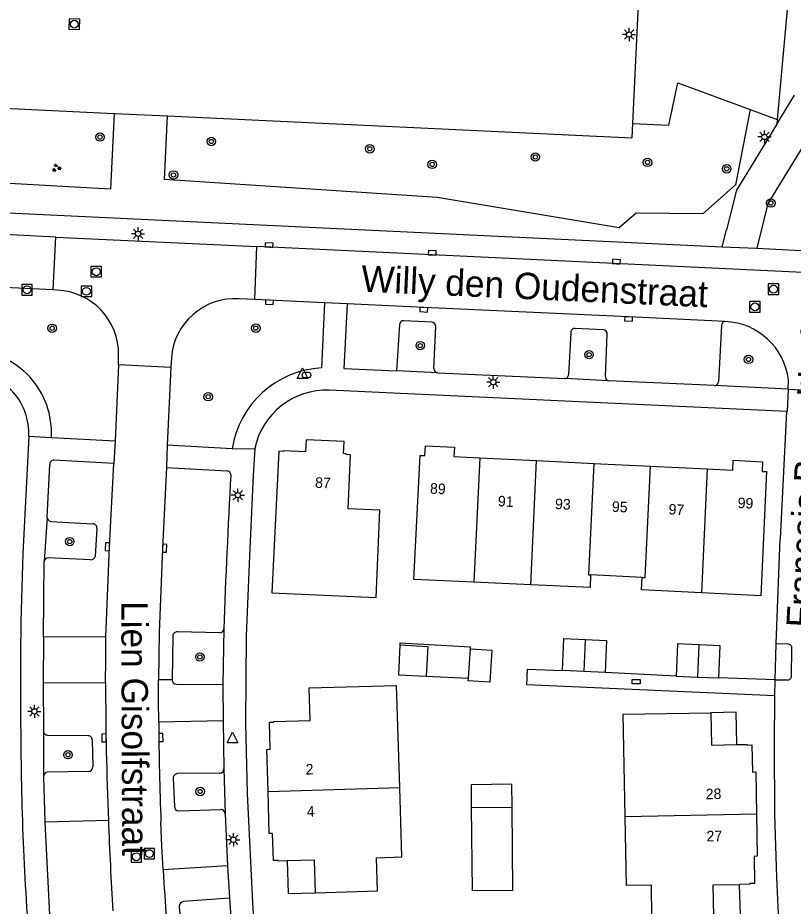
# Model space of a CAD drawing. Extents: x 132994 to 136000, y 393499 to 395512.
# Drawn here: x 133115.7 to 133189.3, y 394512.1 to 394596.3 of the extents above; entities that cross this region are included whole.
import ezdxf

# ---------------------------------------------------------------- set-up
doc = ezdxf.new("R2010")
doc.units = 0
for name, color, linetype in [('gg-afsc-hekwerk', 7, 'Continuous'), ('gg-anno-huisnummerreeks BGT', 7, 'Continuous'), ('gg-anno-openbare ruimte label', 7, 'Continuous'), ('gg-bbg-bijgebouw', 7, 'Continuous'), ('gg-bbg-gedigitaliseerde bijgebouw', 7, 'Continuous'), ('gg-bbg-hoofdgebouw', 7, 'Continuous'), ('gg-bbg-luifel en loopbrug', 7, 'Continuous'), ('gg-bbg-tussenscheiding', 7, 'Continuous'), ('gg-knt-verharding', 7, 'Continuous'), ('gg-knt-verharding nz', 7, 'Continuous'), ('gt-grn-groengrens', 7, 'Continuous'), ('gt-grn-weggrens', 7, 'Continuous'), ('gt-symb-boom', 7, 'Continuous'), ('gt-symb-brandkraan', 7, 'Continuous'), ('gt-symb-groenvak', 7, 'Continuous'), ('gt-symb-kolk', 7, 'Continuous'), ('gt-symb-kolk center center', 7, 'Continuous'), ('gt-symb-lichtmast', 7, 'Continuous'), ('gt-symb-rioolschacht', 7, 'Continuous'), ('gt-symb-waterafsluiter', 7, 'Continuous')]:
    doc.layers.add(name, color=color, linetype=linetype)

# ---------------------------------------------------------------- blocks, each defined once
blk = doc.blocks.new('gt0-BOOM')
at = {"layer": 'gt-symb-boom'}
for radius in [0.4, 0.2]:
    blk.add_circle((0, 0), radius, dxfattribs=at)
blk = doc.blocks.new('gt0-KOLK')
at = {"layer": 'gt-symb-kolk'}
blk.add_lwpolyline([(0, 0), (0.375, 0), (0.375, 0.4), (-0.375, 0.4), (-0.375, 0), (0, 0)], dxfattribs=at)
blk = doc.blocks.new('gt0-LMAST')
at = {"layer": 'gt-symb-lichtmast'}
for p, q in [((-0.182, 0.173), (-0.447, 0.438)), ((-0.005, 0.246), (-0.005, 0.621)), ((0.172, 0.173), (0.437, 0.438)), ((-0.255, -0.004), (-0.63, -0.004)), ((-0.182, -0.181), (-0.447, -0.446)), ((-0.005, -0.254), (-0.005, -0.629)), ((0.437, -0.446), (0.172, -0.181)), ((0.245, -0.004), (0.62, -0.004))]:
    blk.add_line(p, q, dxfattribs=at)
blk.add_circle((-0.005, -0.004), 0.25, dxfattribs=at)
blk = doc.blocks.new('gt0-BR')
at = {"layer": 'gt-symb-brandkraan'}
for centre, radius, start, end in [((-0.244, 0), 0.206, 107.56694, 252.43307), ((0.599, -2.664), 3, 106.89205, 107.56694), ((0, -0.691), 0.938, 73.10799, 106.89205), ((-0.599, -2.664), 3, 72.43309, 73.10799), ((0.244, 0), 0.206, 287.56695, 72.43309), ((0.599, 2.664), 3, 252.43307, 253.10797), ((0, 0.691), 0.938, 253.10797, 286.89206), ((-0.599, 2.664), 3, 286.89206, 287.56695)]:
    blk.add_arc(centre, radius, start, end, dxfattribs=at)
blk = doc.blocks.new('gt0-WAFSL')
at = {"layer": 'gt-symb-waterafsluiter'}
for p, q in [((-0.5, -0.333), (0, 0.667)), ((0, 0.667), (0.5, -0.333)), ((0.5, -0.333), (-0.5, -0.333))]:
    blk.add_line(p, q, dxfattribs=at)
blk = doc.blocks.new('gt0-RS')
at = {"layer": 'gt-symb-rioolschacht'}
blk.add_lwpolyline([(-0.5, -0.5), (0.5, -0.5), (0.5, 0.5), (-0.5, 0.5)], close=True, dxfattribs=at)
blk.add_circle((0, 0), 0.375, dxfattribs=at)
blk = doc.blocks.new('gt0-GRVAK')
at = {"layer": 'gt-symb-groenvak'}
for p, q in [((-0.11, 0.189), (-0.228, 0.24)), ((-0.182, 0.153), (0.088, 0.153)), ((-0.091, 0.211), (-0.156, 0.322)), ((-0.047, 0.214), (-0.047, 0.393)), ((-0.004, 0.211), (0.061, 0.322)), ((0.015, 0.189), (0.133, 0.24)), ((0.262, -0.052), (0.197, 0.059)), ((0.305, -0.049), (0.305, 0.13)), ((0.349, -0.052), (0.414, 0.059)), ((-0.245, -0.228), (-0.363, -0.177)), ((-0.318, -0.264), (-0.047, -0.264)), ((-0.226, -0.206), (-0.291, -0.095)), ((-0.183, -0.203), (-0.183, -0.024)), ((-0.139, -0.206), (-0.074, -0.095)), ((-0.12, -0.228), (-0.002, -0.177)), ((0.243, -0.074), (0.125, -0.023)), ((0.17, -0.11), (0.441, -0.11)), ((0.368, -0.074), (0.486, -0.023))]:
    blk.add_line(p, q, dxfattribs=at)
blk = doc.blocks.new('gt0-KOLKCC')
at = {"layer": 'gt-symb-kolk center center'}
blk.add_lwpolyline([(-0.375, 0.2), (0.375, 0.2), (0.375, -0.2), (-0.375, -0.2)], close=True, dxfattribs=at)

msp = doc.modelspace()

# ---------------------------------------------------------------- linework, layer by layer
at = {"layer": 'gg-afsc-hekwerk'}
for p, q in [((133176.365, 394634.663), (133174.034, 394586.271)), ((133043.422, 394591.089), (133124.891, 394587.234)), ((133124.891, 394587.234), (133129.933, 394586.995)), ((133129.933, 394586.995), (133173.968, 394584.911)), ((133174.034, 394586.271), (133173.968, 394584.911)), ((133187.541, 394533.512), (133187.659, 394536.932)), ((133178.161, 394533.878), (133171.425, 394534.21)), ((133187.541, 394533.512), (133182.212, 394533.705))]:
    msp.add_line(p, q, dxfattribs=at)
for points in [[(133187.659, 394536.932), (133187.775, 394540.284), (133188.028, 394546.9)], [(133187.507, 394532.004), (133164.012, 394533.061), (133164.079, 394534.545), (133167.38, 394534.395)]]:
    msp.add_lwpolyline(points, dxfattribs=at)
at = {"layer": 'gg-bbg-bijgebouw'}
for p, q in [((133158.478, 394533.692), (133158.654, 394536.453)), ((133169.403, 394534.303), (133167.38, 394534.395)), ((133171.425, 394534.21), (133169.403, 394534.303)), ((133178.161, 394533.878), (133180.187, 394533.792)), ((133180.187, 394533.792), (133182.212, 394533.705))]:
    msp.add_line(p, q, dxfattribs=at)
for points in [[(133167.38, 394534.395), (133167.515, 394537.436), (133169.54, 394537.344)], [(133169.54, 394537.344), (133171.564, 394537.251), (133171.425, 394534.21)], [(133151.966, 394536.837), (133151.834, 394534.001), (133154.478, 394533.878)], [(133151.966, 394536.837), (133154.609, 394536.696), (133154.478, 394533.878)], [(133180.31, 394536.843), (133178.291, 394536.929), (133178.161, 394533.878)], [(133182.212, 394533.705), (133182.33, 394536.756), (133180.31, 394536.843)], [(133158.654, 394536.453), (133160.685, 394536.33), (133160.501, 394533.296)], [(133160.501, 394533.296), (133158.461, 394533.42), (133158.478, 394533.692)]]:
    msp.add_lwpolyline(points, dxfattribs=at)
at = {"layer": 'gg-bbg-gedigitaliseerde bijgebouw'}
msp.add_line((133158.777, 394521.408), (133162.576, 394521.445), dxfattribs=at)
msp.add_lwpolyline([(133158.777, 394521.408), (133158.755, 394523.615), (133162.554, 394523.652), (133162.576, 394521.445)], dxfattribs=at)
at = {"layer": 'gg-bbg-hoofdgebouw'}
for p, q in [((133159.542, 394554.571), (133164.936, 394554.312)), ((133164.936, 394554.312), (133170.369, 394554.051)), ((133170.369, 394554.051), (133175.723, 394553.793)), ((133175.723, 394553.793), (133181.117, 394553.534)), ((133174.934, 394543.241), (133170.06, 394543.473)), ((133158.984, 394542.776), (133153.312, 394543.037)), ((133164.378, 394542.529), (133158.984, 394542.776)), ((133151.958, 394523.306), (133151.667, 394532.996)), ((133173.109, 394530.262), (133181.457, 394530.409)), ((133173.109, 394530.262), (133173.306, 394520.541)), ((133173.306, 394520.541), (133173.438, 394514.012))]:
    msp.add_line(p, q, dxfattribs=at)
for points in [[(133147.293, 394554.875), (133146.871, 394554.898), (133146.871, 394554.951), (133146.634, 394554.97), (133146.694, 394556.125), (133143.094, 394556.288), (133143.03, 394555.152), (133140.918, 394555.24), (133140.903, 394555.182), (133140.484, 394555.201), (133139.844, 394541.782)], [(133153.312, 394543.037), (133153.905, 394554.804), (133154.347, 394554.782), (133154.4, 394555.703), (133157.153, 394555.587), (133157.103, 394554.688), (133159.542, 394554.571)], [(133139.844, 394541.782), (133149.71, 394541.317), (133150.087, 394549.614), (133147.06, 394549.752), (133147.293, 394554.875)], [(133181.117, 394553.534), (133183.539, 394553.418), (133183.584, 394554.342), (133186.355, 394554.208), (133186.306, 394553.289), (133186.737, 394553.275), (133186.181, 394541.499), (133180.56, 394541.775)], [(133170.06, 394543.473), (133170.005, 394542.27), (133164.378, 394542.529)], [(133180.56, 394541.775), (133174.876, 394542.054), (133174.934, 394543.241)], [(133139.484, 394522.943), (133139.372, 394526.933), (133139.675, 394526.941), (133139.6, 394529.503), (133140.03, 394529.516), (133140.028, 394529.576), (133143.47, 394529.676), (133143.38, 394532.755), (133151.667, 394532.996)], [(133181.457, 394530.409), (133181.522, 394527.346), (133183.909, 394527.386)], [(133183.909, 394527.386), (133184.909, 394527.403), (133184.91, 394527.345), (133185.335, 394527.35), (133185.395, 394524.785), (133185.705, 394524.792), (133185.782, 394520.794)], [(133143.961, 394513.337), (133149.857, 394513.533), (133149.77, 394516.661), (133152.155, 394516.741), (133151.958, 394523.306)], [(133141.29, 394516.368), (133140.42, 394516.345), (133140.419, 394516.399), (133139.991, 394516.391), (133139.902, 394518.95), (133139.596, 394518.95), (133139.484, 394522.943)], [(133185.782, 394520.794), (133185.859, 394516.795), (133185.55, 394516.787), (133185.584, 394514.21), (133185.167, 394514.201), (133185.165, 394514.14), (133184.165, 394514.121)], [(133143.961, 394513.337), (133143.865, 394516.437), (133141.29, 394516.368)], [(133175.87, 394510.946), (133175.825, 394514.06), (133173.438, 394514.012)], [(133181.749, 394511.098), (133181.684, 394514.075), (133184.165, 394514.121)]]:
    msp.add_lwpolyline(points, dxfattribs=at)
at = {"layer": 'gg-bbg-luifel en loopbrug'}
for p, q in [((133154.478, 394533.878), (133158.478, 394533.692)), ((133158.854, 394513.528), (133158.777, 394521.408)), ((133184.279, 394511.204), (133184.165, 394514.121))]:
    msp.add_line(p, q, dxfattribs=at)
for points in [[(133158.654, 394536.453), (133158.665, 394536.628), (133151.974, 394537.016), (133151.966, 394536.837)], [(133183.909, 394527.386), (133183.858, 394530.449), (133181.457, 394530.409)], [(133162.576, 394521.445), (133162.652, 394513.566), (133158.854, 394513.528)], [(133141.29, 394516.368), (133141.393, 394513.252), (133143.961, 394513.337)]]:
    msp.add_lwpolyline(points, dxfattribs=at)
at = {"layer": 'gg-bbg-tussenscheiding'}
for p, q in [((133159.542, 394554.571), (133158.984, 394542.776)), ((133164.378, 394542.529), (133164.936, 394554.312)), ((133181.117, 394553.534), (133180.56, 394541.775)), ((133169.54, 394537.344), (133169.403, 394534.303)), ((133180.31, 394536.843), (133180.187, 394533.792)), ((133139.484, 394522.943), (133151.958, 394523.306)), ((133185.782, 394520.794), (133173.306, 394520.541))]:
    msp.add_line(p, q, dxfattribs=at)
for points in [[(133170.369, 394554.051), (133169.849, 394543.483), (133170.06, 394543.473)], [(133174.934, 394543.241), (133175.223, 394543.227), (133175.723, 394553.793)]]:
    msp.add_lwpolyline(points, dxfattribs=at)
at = {"layer": 'gg-knt-verharding'}
for p, q in [((133187.711, 394586.227), (133189.386, 394588.977)), ((133187.75, 394586.66), (133187.711, 394586.227)), ((133182.516, 394574.595), (133182.927, 394576.194)), ((133119.093, 394570.489), (133119.344, 394575.497)), ((133119.344, 394575.497), (133138.409, 394574.612)), ((133138.236, 394569.592), (133138.409, 394574.612)), ((133185.809, 394574.439), (133241.028, 394571.823)), ((133119.093, 394570.489), (133109.377, 394570.984)), ((133119.469, 394570.473), (133119.093, 394570.489)), ((133138.236, 394569.592), (133136.707, 394569.65)), ((133144.838, 394569.273), (133138.236, 394569.592)), ((133144.838, 394569.273), (133144.53, 394563.108)), ((133146.983, 394569.177), (133144.838, 394569.273)), ((133151.933, 394567.196), (133151.665, 394562.829)), ((133154.989, 394567.449), (133152.363, 394567.574)), ((133155.192, 394563.032), (133155.372, 394567.023)), ((133171.232, 394566.723), (133168.598, 394566.853)), ((133182.471, 394567.109), (133182.194, 394561.795)), ((133168.176, 394566.454), (133167.956, 394562.454)), ((133171.461, 394562.28), (133171.638, 394566.274)), ((133125.29, 394563.39), (133125.31, 394564.301)), ((133130.319, 394564.055), (133130.263, 394563.135)), ((133125.29, 394563.39), (133124.981, 394556.182)), ((133130.263, 394563.135), (133125.29, 394563.39)), ((133130.263, 394563.135), (133129.92, 394555.772)), ((133155.576, 394562.637), (133151.665, 394562.829)), ((133155.576, 394562.637), (133167.603, 394562.086)), ((133171.761, 394561.879), (133167.603, 394562.086)), ((133181.791, 394561.418), (133171.761, 394561.879)), ((133188.796, 394561.073), (133188.815, 394561.968)), ((133188.616, 394558.969), (133145.276, 394560.979)), ((133188.796, 394561.073), (133181.791, 394561.418)), ((133188.616, 394558.969), (133188.028, 394546.9)), ((133116.78, 394556.629), (133116.233, 394545.495)), ((133118.936, 394556.495), (133124.981, 394556.182)), ((133124.981, 394556.182), (133124.863, 394554.046)), ((133129.92, 394555.772), (133129.841, 394553.645)), ((133136.08, 394555.438), (133129.92, 394555.772)), ((133124.863, 394554.046), (133119.181, 394554.357)), ((133118.519, 394548.958), (133118.775, 394553.917)), ((133129.841, 394553.645), (133135.574, 394553.33)), ((133118.519, 394548.958), (133118.254, 394544.744)), ((133118.879, 394548.547), (133122.873, 394548.32)), ((133123.252, 394547.88), (133123.1, 394545.261)), ((133122.637, 394544.904), (133118.642, 394545.094)), ((133118.179, 394537.61), (133118.254, 394544.744)), ((133135.284, 394538.346), (133135.189, 394533.094)), ((133118.179, 394537.61), (133118.163, 394533.227)), ((133130.445, 394537.691), (133130.372, 394533.53)), ((133134.889, 394537.967), (133130.887, 394538.077)), ((133188.748, 394536.912), (133187.659, 394536.932)), ((133189.108, 394533.911), (133189.144, 394536.475)), ((133118.163, 394533.227), (133118.173, 394528.664)), ((133187.507, 394532.004), (133187.541, 394533.512)), ((133187.541, 394533.512), (133188.681, 394533.511)), ((133130.79, 394533.103), (133135.189, 394533.094)), ((133135.189, 394533.094), (133135.209, 394529.652)), ((133135.209, 394529.652), (133135.295, 394525.079)), ((133118.173, 394528.664), (133118.201, 394524.375)), ((133118.56, 394528.291), (133122.371, 394528.236)), ((133122.801, 394527.826), (133122.858, 394525.267)), ((133122.44, 394524.833), (133118.563, 394524.777)), ((133135.295, 394525.079), (133135.424, 394520.835)), ((133118.201, 394524.375), (133118.321, 394520.042)), ((133130.491, 394524.195), (133130.592, 394521.505)), ((133134.908, 394524.673), (133130.888, 394524.631)), ((133131, 394521.096), (133135.008, 394521.228)), ((133135.424, 394520.835), (133135.63, 394515.876)), ((133118.321, 394520.042), (133118.745, 394511.236)), ((133135.63, 394515.876), (133135.824, 394512.835)), ((133131.062, 394512.071), (133131.228, 394509.927)), ((133135.824, 394512.835), (133131.456, 394512.505)), ((133135.824, 394512.835), (133136.016, 394509.777))]:
    msp.add_line(p, q, dxfattribs=at)
for points in [[(133191.347, 394600.245), (133187.832, 394600.493), (133187.723, 394598.956), (133188.838, 394598.857), (133187.75, 394586.66)], [(133187.711, 394586.227), (133183.896, 394579.963), (133182.927, 394576.194)], [(133257.78, 394579.728), (133191.184, 394585.739), (133186.845, 394578.679), (133185.809, 394574.439)], [(133000.84, 394582.282), (133008.833, 394582.314), (133014.845, 394582.146), (133022.858, 394581.865), (133098.874, 394578.557), (133182.516, 394574.595)], [(133119.344, 394575.497), (133115.103, 394575.72), (133097.644, 394576.559), (133081.165, 394577.337), (133062.671, 394578.155), (133052.445, 394578.565)], [(133240.928, 394569.711), (133215.378, 394570.947), (133155.03, 394573.81), (133138.409, 394574.612)], [(133146.983, 394569.177), (133146.671, 394563.033), (133151.665, 394562.829)], [(133188.796, 394561.073), (133188.699, 394558.965), (133188.616, 394558.969)], [(133138.227, 394555.447), (133138.058, 394552.894), (133137.71, 394545.293), (133137.386, 394537.696), (133137.324, 394529.418), (133137.482, 394522.735), (133138.027, 394511.742), (133139.043, 394500.524), (133141.668, 394478.791), (133143.597, 394462.511)], [(133192.481, 394466.273), (133190.949, 394476.629), (133189.424, 394489.546), (133188.89, 394495.392), (133188.416, 394501.999), (133187.992, 394508.518), (133187.723, 394514.778), (133187.523, 394520.782), (133187.482, 394527.366), (133187.507, 394532.004)]]:
    msp.add_lwpolyline(points, dxfattribs=at)
for centre, radius, start, end in [((133119.23, 394564.397), 6.081, 359.10001, 87.74339), ((133136.333, 394563.632), 6.029, 86.44663, 175.98108), ((133152.343, 394567.163), 0.411, 87.19605, 175.43941), ((133154.948, 394567.027), 0.424, 359.41983, 84.49512), ((133168.57, 394566.46), 0.394, 85.89935, 180.89125), ((133182.838, 394567.134), 0.368, 91.84531, 183.97119), ((133182.568, 394561.216), 6.292, 6.86901, 87.65343), ((133171.204, 394566.29), 0.434, 357.94413, 86.29763), ((133111.079, 394556.926), 7.869, 356.86028, 88.20813), ((133111.097, 394556.965), 5.693, 356.61691, 89.03435), ((133145.033, 394554.064), 9.058, 93.18434, 171.27523), ((133155.614, 394563.058), 0.422, 183.49033, 264.89166), ((133167.607, 394562.435), 0.349, 269.2627, 3.12097), ((133171.819, 394562.235), 0.361, 172.82803, 260.77447), ((133181.786, 394561.827), 0.409, 270.7124, 355.46929), ((133144.997, 394554.078), 6.907, 87.68507, 168.56402), ((133119.188, 394553.943), 0.414, 90.98954, 183.61332), ((133135.572, 394552.962), 0.368, 356.98246, 89.66608), ((133864.522, 394512.937), 729.681, 176.857057, 178.004411), ((133118.922, 394548.948), 0.403, 178.57165, 263.85939), ((133122.844, 394547.912), 0.409, 355.56835, 85.91247), ((133427.645, 394533.324), 311.65, 177.76185, 180.91507), ((133118.633, 394544.714), 0.38, 88.61807, 175.48676), ((133122.674, 394545.335), 0.433, 265.13253, 350.13611), ((133134.855, 394538.398), 0.432, 274.53819, 353.09333), ((133130.855, 394537.667), 0.411, 85.59461, 176.66702), ((133188.748, 394536.514), 0.398, 354.41504, 89.94935), ((133130.801, 394533.531), 0.429, 180.19562, 268.58393), ((133188.726, 394533.89), 0.382, 263.17647, 3.08366), ((133375.065, 394528.858), 259.031, 180.11292, 184.94594), ((133118.549, 394528.667), 0.376, 180.38777, 271.72289), ((133122.386, 394527.821), 0.415, 0.64314, 92.08471), ((133118.611, 394524.37), 0.41, 96.68147, 179.31262), ((133122.403, 394525.287), 0.455, 274.65981, 357.49189), ((133134.868, 394525.098), 0.427, 275.33329, 357.41176), ((133130.9, 394524.221), 0.41, 91.69931, 183.66181), ((133131.009, 394521.513), 0.417, 181.0614, 268.79834), ((133134.958, 394520.758), 0.472, 9.35643, 83.90054), ((133131.5, 394512.069), 0.438, 95.77617, 179.75535)]:
    msp.add_arc(centre, radius, start, end, dxfattribs=at)
at = {"layer": 'gg-knt-verharding nz'}
for p, q in [((133124.105, 394537.569), (133118.179, 394537.61)), ((133118.163, 394533.227), (133124.074, 394533.284)), ((133130.372, 394533.53), (133129.097, 394533.54)), ((133135.209, 394529.652), (133129.108, 394529.505)), ((133124.342, 394520.203), (133118.321, 394520.042)), ((133135.63, 394515.876), (133129.534, 394515.506))]:
    msp.add_line(p, q, dxfattribs=at)
for points in [[(133182.826, 394567.502), (133173.66, 394567.938), (133154.246, 394568.816), (133146.983, 394569.177)], [(133124.105, 394537.569), (133124.455, 394546.135), (133124.863, 394554.046)], [(133129.841, 394553.645), (133129.476, 394546.013), (133129.141, 394538.018), (133129.112, 394535.779), (133129.097, 394533.54)], [(133124.074, 394533.284), (133124.083, 394535.427), (133124.105, 394537.569)], [(133129.108, 394529.505), (133129.097, 394531.522), (133129.097, 394533.54)], [(133129.534, 394515.506), (133129.417, 394517.775), (133129.318, 394520.045)]]:
    msp.add_lwpolyline(points, dxfattribs=at)
for centre, radius, start, end in [((133429.636, 394533.001), 305.562, 179.94694, 182.40045), ((133468.119, 394532.298), 339.022, 180.47208, 182.07129), ((133406.883, 394530.123), 282.715, 182.01085, 183.74932), ((133426.719, 394532.012), 297.643, 183.17898, 185.00088)]:
    msp.add_arc(centre, radius, start, end, dxfattribs=at)
at = {"layer": 'gt-grn-groengrens'}
msp.add_line((133185.198, 394587.605), (133187.75, 394586.66), dxfattribs=at)
for points in [[(133174.034, 394586.271), (133177.485, 394586.108), (133178.332, 394590.146), (133185.198, 394587.605)], [(133124.891, 394587.234), (133124.545, 394580.037), (133083.855, 394582.336), (133043.103, 394584.359)], [(133185.198, 394587.605), (133183.802, 394580.464), (133180.699, 394577.72), (133174.377, 394577.777), (133172.77, 394576.397), (133155.508, 394579.263), (133129.647, 394580.968), (133129.933, 394586.995)]]:
    msp.add_lwpolyline(points, dxfattribs=at)
at = {"layer": 'gt-grn-weggrens'}
for p, q in [((133182.516, 394574.595), (133185.809, 394574.439)), ((133188.796, 394561.073), (133193.878, 394560.824)), ((133116.78, 394556.629), (133118.936, 394556.495)), ((133136.08, 394555.438), (133138.227, 394555.447))]:
    msp.add_line(p, q, dxfattribs=at)

# ---------------------------------------------------------------- block references
at = {"layer": 'gt-symb-boom'}
for p in [(133123.544, 394584.989), (133134.098, 394584.571), (133149.122, 394583.877), (133164.817, 394583.097), (133175.454, 394582.583), (133155.038, 394582.396), (133182.965, 394581.98), (133130.507, 394581.397), (133187.147, 394578.727), (133119.011, 394566.861), (133138.312, 394566.873), (133153.907, 394565.214), (133169.91, 394564.357), (133185.025, 394563.908), (133133.799, 394560.369), (133120.675, 394546.632), (133133.014, 394535.689), (133120.507, 394526.423), (133133.04, 394522.938)]:
    msp.add_blockref('gt0-BOOM', p, dxfattribs=at)
at = {"layer": 'gt-symb-brandkraan'}
msp.add_blockref('gt0-BR', (133143.117, 394562.426), dxfattribs=at)
at = {"layer": 'gt-symb-groenvak'}
msp.add_blockref('gt0-GRVAK', (133119.401, 394582.062), dxfattribs=at)
at = {"layer": 'gt-symb-kolk'}
for p, rotation in [((133139.567, 394574.553), -3.0034560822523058), ((133155.03, 394573.81), -3.003456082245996), ((133172.497, 394572.98), -3.003456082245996), ((133139.619, 394569.525), 177.09366989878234), ((133154.246, 394568.816), 177.09366989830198), ((133173.66, 394567.938), 177.09366989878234), ((133124.455, 394546.135), 87.05337485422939), ((133129.476, 394546.013), -92.39736603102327), ((133124.117, 394528.016), 90.45997031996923), ((133129.123, 394528.052), -88.12741155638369)]:
    msp.add_blockref('gt0-KOLK', p, dxfattribs=dict(at, rotation=rotation))
at = {"layer": 'gt-symb-kolk center center'}
msp.add_blockref('gt0-KOLKCC', (133174.384, 394533.345), dxfattribs=at)
at = {"layer": 'gt-symb-lichtmast'}
for p in [(133173.704, 394594.713), (133186.539, 394585), (133127.153, 394575.822), (133160.833, 394561.756), (133136.622, 394551.035), (133117.328, 394530.538), (133136.189, 394518.372)]:
    msp.add_blockref('gt0-LMAST', p, dxfattribs=at)
at = {"layer": 'gt-symb-rioolschacht', "rotation": -2.0745003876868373}
msp.add_blockref('gt0-RS', (133121.109, 394595.696), dxfattribs=at)
at = {"layer": 'gt-symb-rioolschacht'}
for p in [(133123.185, 394572.222), (133187.395, 394570.562), (133116.621, 394570.511), (133122.255, 394570.361), (133185.632, 394568.892), (133126.985, 394516.75), (133128.219, 394517.046)]:
    msp.add_blockref('gt0-RS', p, dxfattribs=at)
at = {"layer": 'gt-symb-waterafsluiter'}
for p in [(133142.74, 394562.431), (133136.106, 394527.891)]:
    msp.add_blockref('gt0-WAFSL', p, dxfattribs=at)

# ---------------------------------------------------------------- texts
at = {"layer": 'gg-anno-huisnummerreeks BGT'}
for s, rotation, p in [('87', 357.4, (133143.914, 394551.747)), ('89', 357.6, (133154.811, 394551.182)), ('91', 357.2, (133161.247, 394549.985)), ('99', 357.2, (133183.976, 394549.819)), ('93', 357.2, (133166.66, 394549.725)), ('95', 357.2, (133172.054, 394549.466)), ('97', 357.2, (133177.428, 394549.208)), ('2', 1.6, (133143.052, 394524.539)), ('28', 1.1, (133180.977, 394522.201)), ('4', 1.6, (133143.164, 394520.547)), ('27', 1.1, (133181.054, 394518.202))]:
    msp.add_text(s, height=1, rotation=rotation, dxfattribs=at).set_placement(p)
at = {"layer": 'gg-anno-openbare ruimte label'}
for s, rotation, p in [('Willy den Oudenstraat', 357.4, (133148.258, 394570.338)), ('François Brandthof', 87, (133191.103, 394538.42)), ('Lien Gisolfstraat', 270.2, (133125.559, 394540.988))]:
    msp.add_text(s, height=2.5, rotation=rotation, dxfattribs=at).set_placement(p)

doc.saveas('drawing.dxf')
